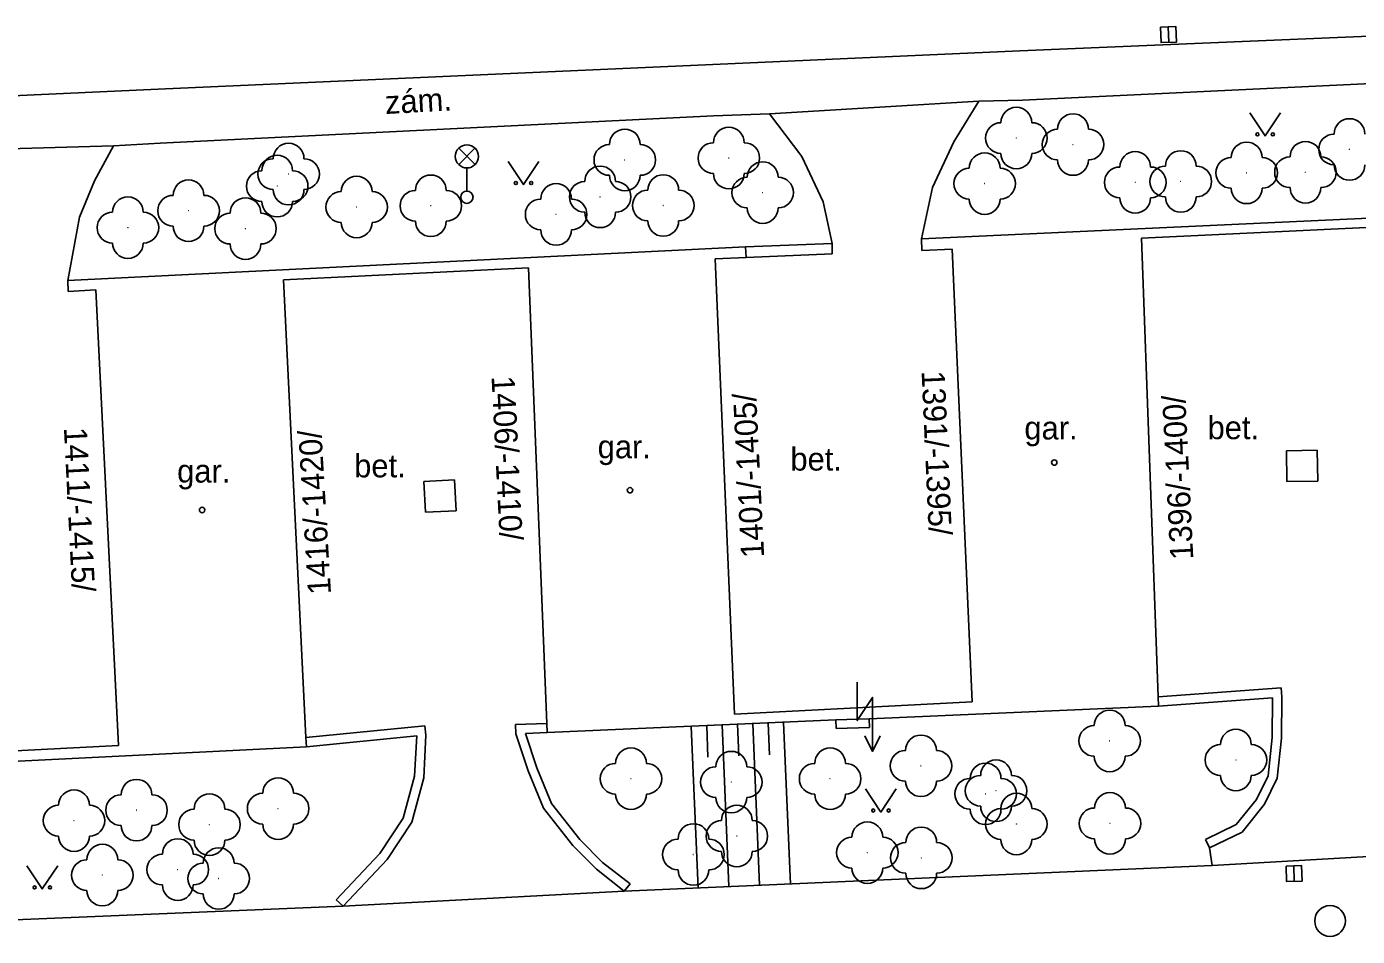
# Model space of a CAD drawing. Extents: x -737812 to -729375, y -1123000 to -1115500.
# Drawn here: x -736613.93 to -736570.7, y -1118227.98 to -1118198.43 of the extents above; entities that cross this region are included whole.
import ezdxf

# ---------------------------------------------------------------- set-up
doc = ezdxf.new("R2010")
doc.units = 0
for name, color, linetype in [('Doplněk polohopisu', 7, 'Continuous'), ('Hranice - ploty_ zdi', 7, 'Continuous'), ('Komunikace', 7, 'Continuous'), ('Pomocné popisy', 7, 'Continuous'), ('Popisy budov', 7, 'Continuous'), ('Povr_ zn_ inž_ sítí - el_', 7, 'Continuous'), ('Povr_ zn_ inž_ sítí - kan_', 7, 'Continuous'), ('Povr_ zn_ inž_ sítí - ner_', 7, 'Continuous'), ('Stavební objekty', 7, 'Continuous'), ('Výškopis', 7, 'Continuous'), ('Zeleň', 7, 'Continuous'), ('Značky druhů budov', 7, 'Continuous'), ('Značky druhů pozemků', 7, 'Continuous'), ('Čísla popisná', 7, 'Continuous')]:
    doc.layers.add(name, color=color, linetype=linetype)

msp = doc.modelspace()

# ---------------------------------------------------------------- linework, layer by layer
at = {"layer": 'Doplněk polohopisu'}
for points in [[(-736561.18, -1118199.85), (-736563.22, -1118199.94), (-736581.58, -1118200.82), (-736583, -1118200.85)], [(-736583.81, -1118202.17), (-736583, -1118200.85)], [(-736589.8, -1118201.26), (-736591.62, -1118201.33), (-736609.59, -1118202.22), (-736611.11, -1118202.3)], [(-736589.8, -1118201.26), (-736588.75, -1118202.65)], [(-736611.73, -1118203.44), (-736611.11, -1118202.3)], [(-736583.81, -1118202.17), (-736584.51, -1118203.65)], [(-736588.75, -1118202.65), (-736588.06, -1118204.12)], [(-736612.21, -1118204.62), (-736611.73, -1118203.44)], [(-736584.51, -1118203.65), (-736584.86, -1118205.32)], [(-736588.06, -1118204.12), (-736587.76, -1118205.47)], [(-736612.21, -1118204.62), (-736612.59, -1118206.68)]]:
    msp.add_lwpolyline(points, dxfattribs=at)
at = {"layer": 'Hranice - ploty_ zdi'}
for points in [[(-736590.58, -1118205.58), (-736587.76, -1118205.47)], [(-736590.56, -1118205.93), (-736587.76, -1118205.81)], [(-736587.76, -1118205.47), (-736587.76, -1118205.81)], [(-736573.18, -1118219.91), (-736577.17, -1118220.2)], [(-736573.16, -1118220.21), (-736573.18, -1118219.91)], [(-736577.16, -1118220.5), (-736573.46, -1118220.23)], [(-736573.46, -1118220.23), (-736573.47, -1118221.52)], [(-736573.17, -1118221.54), (-736573.16, -1118220.21)], [(-736604.86, -1118221.52), (-736600.99, -1118221.14)], [(-736600.99, -1118221.14), (-736600.96, -1118221.44)], [(-736597.03, -1118221.06), (-736598.05, -1118221.1)], [(-736598.05, -1118221.1), (-736598.04, -1118221.4)], [(-736598.04, -1118221.4), (-736597.64, -1118222.6)], [(-736597.73, -1118221.39), (-736597.02, -1118221.36)], [(-736597.73, -1118221.39), (-736597.36, -1118222.5)], [(-736601.26, -1118221.47), (-736604.84, -1118221.82)], [(-736601.26, -1118221.47), (-736601.33, -1118222.78)], [(-736600.96, -1118221.44), (-736601.03, -1118222.83)], [(-736573.47, -1118221.52), (-736573.6, -1118222.76)], [(-736573.31, -1118222.84), (-736573.17, -1118221.54)], [(-736597.64, -1118222.6), (-736597.14, -1118223.81)], [(-736597.36, -1118222.5), (-736596.88, -1118223.66)], [(-736601.33, -1118222.78), (-736601.7, -1118224.14)], [(-736601.03, -1118222.83), (-736601.42, -1118224.27)], [(-736573.6, -1118222.76), (-736573.98, -1118223.53)], [(-736573.72, -1118223.69), (-736573.31, -1118222.84)], [(-736573.98, -1118223.53), (-736574.64, -1118224.35)], [(-736597.14, -1118223.81), (-736596.19, -1118225.03)], [(-736596.88, -1118223.66), (-736595.96, -1118224.83)], [(-736574.45, -1118224.59), (-736573.72, -1118223.69)], [(-736601.7, -1118224.14), (-736602.46, -1118225.29)], [(-736601.42, -1118224.27), (-736602.22, -1118225.48)], [(-736574.64, -1118224.35), (-736575.64, -1118224.83)], [(-736595.96, -1118224.83), (-736595.22, -1118225.58)], [(-736575.64, -1118224.83), (-736575.51, -1118225.1)], [(-736575.51, -1118225.1), (-736574.45, -1118224.59)], [(-736602.46, -1118225.29), (-736603.87, -1118226.79)], [(-736596.19, -1118225.03), (-736595.42, -1118225.8)], [(-736602.22, -1118225.48), (-736603.65, -1118227)], [(-736595.22, -1118225.58), (-736594.33, -1118226.27)], [(-736595.42, -1118225.8), (-736594.52, -1118226.51)], [(-736594.33, -1118226.27), (-736594.52, -1118226.51)], [(-736603.87, -1118226.79), (-736603.65, -1118227)]]:
    msp.add_lwpolyline(points, dxfattribs=at)
at = {"layer": 'Komunikace'}
for p, q in [((-736583, -1118200.85), (-736589.8, -1118201.26)), ((-736611.11, -1118202.3), (-736617.79, -1118202.49))]:
    msp.add_line(p, q, dxfattribs=at)
for points in [[(-736670.96, -1118203.87), (-736670.18, -1118203.56), (-736669.04, -1118203.29), (-736668.04, -1118203.13), (-736658.03, -1118202.67), (-736647.79, -1118202.2), (-736637.8, -1118201.76), (-736619.61, -1118200.92), (-736609.66, -1118200.46), (-736591.64, -1118199.66), (-736581.67, -1118199.22), (-736563.35, -1118198.45)], [(-736575.42, -1118225.68), (-736575.51, -1118225.1)], [(-736575.42, -1118225.68), (-736566.95, -1118225.19)], [(-736594.52, -1118226.51), (-736575.42, -1118225.68)], [(-736603.65, -1118227), (-736594.52, -1118226.51)], [(-736621.6, -1118227.75), (-736603.65, -1118227)]]:
    msp.add_lwpolyline(points, dxfattribs=at)
at = {"layer": 'Povr_ zn_ inž_ sítí - el_'}
for p, q in [((-736599.894, -1118202.908), (-736599.366, -1118202.38)), ((-736599.358, -1118202.905), (-736599.886, -1118202.376)), ((-736599.63, -1118203.02), (-736599.63, -1118203.77))]:
    msp.add_line(p, q, dxfattribs=at)
for points in [[(-736586.95, -1118219.72), (-736586.95, -1118220.97), (-736586.45, -1118220.22), (-736586.45, -1118221.97)], [(-736586.7, -1118221.47), (-736586.45, -1118221.97), (-736586.2, -1118221.47)]]:
    msp.add_lwpolyline(points, dxfattribs=at)
for centre, radius in [((-736599.63, -1118202.645), 0.375), ((-736599.63, -1118203.97), 0.2)]:
    msp.add_circle(centre, radius, dxfattribs=at)
at = {"layer": 'Povr_ zn_ inž_ sítí - kan_'}
for p, q in [((-736576.85, -1118198.44), (-736576.83, -1118198.94)), ((-736572.768, -1118225.69), (-736572.752, -1118226.19))]:
    msp.add_line(p, q, dxfattribs=at)
for points in [[(-736577.101, -1118198.451), (-736577.08, -1118198.951), (-736576.579, -1118198.93), (-736576.6, -1118198.43)], [(-736573.019, -1118225.698), (-736573.003, -1118226.198), (-736572.502, -1118226.183), (-736572.517, -1118225.682)]]:
    msp.add_lwpolyline(points, close=True, dxfattribs=at)
msp.add_circle((-736571.59, -1118227.48), 0.5, dxfattribs=at)
at = {"layer": 'Povr_ zn_ inž_ sítí - ner_'}
for p, q in [((-736572.009, -1118212.191), (-736573.009, -1118212.209)), ((-736573.009, -1118212.209), (-736572.991, -1118213.209)), ((-736571.991, -1118213.191), (-736572.009, -1118212.191)), ((-736600.026, -1118213.155), (-736601.025, -1118213.206)), ((-736601.025, -1118213.206), (-736600.974, -1118214.205)), ((-736599.975, -1118214.154), (-736600.026, -1118213.155)), ((-736572.991, -1118213.209), (-736571.991, -1118213.191)), ((-736600.974, -1118214.205), (-736599.975, -1118214.154))]:
    msp.add_line(p, q, dxfattribs=at)
at = {"layer": 'Stavební objekty'}
for points in [[(-736584.86, -1118205.32), (-736562.6, -1118204.29)], [(-736577.72, -1118205.3), (-736569.72, -1118204.92)], [(-736584.85, -1118205.7), (-736584.86, -1118205.32)], [(-736577.16, -1118220.5), (-736577.17, -1118220.2), (-736577.72, -1118205.3)], [(-736612.59, -1118206.68), (-736590.58, -1118205.58)], [(-736590.58, -1118205.58), (-736590.56, -1118205.93)], [(-736584.85, -1118205.7), (-736583.87, -1118205.66)], [(-736583.22, -1118220.36), (-736583.87, -1118205.66)], [(-736605.59, -1118206.65), (-736597.63, -1118206.26)], [(-736597.63, -1118206.26), (-736597.03, -1118221.06), (-736597.02, -1118221.36)], [(-736590.56, -1118205.93), (-736591.56, -1118205.97)], [(-736590.94, -1118220.76), (-736591.56, -1118205.97)], [(-736612.58, -1118207.03), (-736612.59, -1118206.68)], [(-736604.84, -1118221.82), (-736604.86, -1118221.52), (-736605.59, -1118206.65)], [(-736612.58, -1118207.03), (-736611.68, -1118206.98)], [(-736610.94, -1118221.78), (-736611.68, -1118206.98)], [(-736597.02, -1118221.36), (-736587.64, -1118220.95), (-736586.56, -1118220.91), (-736577.16, -1118220.5)], [(-736590.94, -1118220.76), (-736583.22, -1118220.36)], [(-736587.63, -1118221.23), (-736587.64, -1118220.95)], [(-736586.55, -1118221.19), (-736586.56, -1118220.91)], [(-736587.63, -1118221.23), (-736586.55, -1118221.19)], [(-736624.82, -1118222.82), (-736615.43, -1118222.35), (-736614.19, -1118222.29), (-736604.84, -1118221.82)], [(-736618.7, -1118222.18), (-736610.94, -1118221.78)]]:
    msp.add_lwpolyline(points, dxfattribs=at)
at = {"layer": 'Výškopis'}
for points in [[(-736592.34, -1118221.16), (-736592.12, -1118226.41)], [(-736591.84, -1118221.14), (-736591.8, -1118222.16)], [(-736591.34, -1118221.11), (-736591.12, -1118226.36)], [(-736590.84, -1118221.09), (-736590.8, -1118222.12)], [(-736590.34, -1118221.07), (-736590.12, -1118226.32)], [(-736589.84, -1118221.05), (-736589.8, -1118222.08)], [(-736589.35, -1118221.03), (-736589.12, -1118226.28)]]:
    msp.add_lwpolyline(points, dxfattribs=at)
at = {"layer": 'Zeleň'}
for centre in [(-736581.78, -1118202.05), (-736579.94, -1118202.26), (-736594.5, -1118202.76), (-736591.12, -1118202.7), (-736570.96, -1118202.42), (-736605.42, -1118203.22), (-736574.3, -1118203.18), (-736572.39, -1118203.16), (-736605.79, -1118203.61), (-736582.81, -1118203.53), (-736577.92, -1118203.49), (-736576.44, -1118203.46), (-736595.3, -1118203.96), (-736590.02, -1118203.82), (-736608.67, -1118204.41), (-736603.21, -1118204.29), (-736600.8, -1118204.25), (-736596.73, -1118204.53), (-736593.25, -1118204.24), (-736610.64, -1118204.96), (-736606.82, -1118204.99), (-736578.75, -1118221.63), (-736574.65, -1118222.25), (-736584.88, -1118222.44), (-736594.3, -1118222.86), (-736591.04, -1118222.97), (-736587.83, -1118222.86), (-736582.78, -1118223.35), (-736582.44, -1118223.25), (-736610.36, -1118223.88), (-736605.76, -1118223.83), (-736612.39, -1118224.22), (-736607.99, -1118224.35), (-736581.78, -1118224.33), (-736578.74, -1118224.31), (-736590.86, -1118224.72), (-736586.62, -1118225.26), (-736592.27, -1118225.32), (-736584.87, -1118225.43), (-736611.47, -1118225.99), (-736609.02, -1118225.81), (-736607.69, -1118226.1)]:
    msp.add_circle(centre, 0.0005, dxfattribs=at)
for centre, start, end in [((-736581.78, -1118201.55), 360, 180), ((-736579.94, -1118201.76), 360, 180), ((-736570.96, -1118201.92), 360, 180), ((-736594.5, -1118202.26), 360, 180), ((-736591.12, -1118202.2), 360, 180), ((-736582.28, -1118202.05), 90, 270), ((-736581.28, -1118202.05), 270, 90), ((-736580.44, -1118202.26), 90, 270), ((-736579.44, -1118202.26), 270, 90), ((-736571.46, -1118202.42), 90, 270), ((-736605.42, -1118202.72), 360, 180), ((-736595, -1118202.76), 90, 270), ((-736594, -1118202.76), 270, 90), ((-736591.62, -1118202.7), 90, 270), ((-736590.62, -1118202.7), 270, 90), ((-736574.3, -1118202.68), 360, 180), ((-736572.39, -1118202.66), 360, 180), ((-736605.92, -1118203.22), 90, 270), ((-736605.79, -1118203.11), 360, 180), ((-736604.92, -1118203.22), 270, 90), ((-736590.02, -1118203.32), 360, 180), ((-736582.81, -1118203.03), 360, 180), ((-736581.78, -1118202.55), 180, 360), ((-736579.94, -1118202.76), 180, 360), ((-736577.92, -1118202.99), 360, 180), ((-736576.44, -1118202.96), 360, 180), ((-736574.8, -1118203.18), 90, 270), ((-736573.8, -1118203.18), 270, 90), ((-736572.89, -1118203.16), 90, 270), ((-736571.89, -1118203.16), 270, 90), ((-736606.29, -1118203.61), 90, 270), ((-736605.29, -1118203.61), 270, 90), ((-736600.8, -1118203.75), 360, 180), ((-736595.3, -1118203.46), 360, 180), ((-736594.5, -1118203.26), 180, 360), ((-736593.25, -1118203.74), 360, 180), ((-736591.12, -1118203.2), 180, 360), ((-736583.31, -1118203.53), 90, 270), ((-736582.31, -1118203.53), 270, 90), ((-736578.42, -1118203.49), 90, 270), ((-736576.94, -1118203.46), 90, 270), ((-736577.42, -1118203.49), 270, 90), ((-736575.94, -1118203.46), 270, 90), ((-736570.96, -1118202.92), 180, 360), ((-736608.67, -1118203.91), 360, 180), ((-736603.21, -1118203.79), 360, 180), ((-736596.73, -1118204.03), 360, 180), ((-736595.8, -1118203.96), 90, 270), ((-736594.8, -1118203.96), 270, 90), ((-736590.52, -1118203.82), 90, 270), ((-736589.52, -1118203.82), 270, 90), ((-736574.3, -1118203.68), 180, 360), ((-736572.39, -1118203.66), 180, 360), ((-736610.64, -1118204.46), 360, 180), ((-736609.17, -1118204.41), 90, 270), ((-736608.17, -1118204.41), 270, 90), ((-736606.82, -1118204.49), 360, 180), ((-736605.79, -1118204.11), 180, 360), ((-736605.42, -1118203.72), 180, 360), ((-736603.71, -1118204.29), 90, 270), ((-736602.71, -1118204.29), 270, 90), ((-736601.3, -1118204.25), 90, 270), ((-736600.3, -1118204.25), 270, 90), ((-736597.23, -1118204.53), 90, 270), ((-736596.23, -1118204.53), 270, 90), ((-736593.75, -1118204.24), 90, 270), ((-736592.75, -1118204.24), 270, 90), ((-736582.81, -1118204.03), 180, 360), ((-736577.92, -1118203.99), 180, 360), ((-736576.44, -1118203.96), 180, 360), ((-736611.14, -1118204.96), 90, 270), ((-736610.14, -1118204.96), 270, 90), ((-736607.32, -1118204.99), 90, 270), ((-736606.32, -1118204.99), 270, 90), ((-736595.3, -1118204.46), 180, 360), ((-736590.02, -1118204.32), 180, 360), ((-736608.67, -1118204.91), 180, 360), ((-736603.21, -1118204.79), 180, 360), ((-736600.8, -1118204.75), 180, 360), ((-736593.25, -1118204.74), 180, 360), ((-736596.73, -1118205.03), 180, 360), ((-736610.64, -1118205.46), 180, 360), ((-736606.82, -1118205.49), 180, 360), ((-736578.75, -1118221.13), 360, 180), ((-736579.25, -1118221.63), 90, 270), ((-736578.25, -1118221.63), 270, 90), ((-736574.65, -1118221.75), 360, 180), ((-736584.88, -1118221.94), 360, 180), ((-736575.15, -1118222.25), 90, 270), ((-736574.15, -1118222.25), 270, 90), ((-736594.3, -1118222.36), 360, 180), ((-736591.04, -1118222.47), 360, 180), ((-736587.83, -1118222.36), 360, 180), ((-736585.38, -1118222.44), 90, 270), ((-736584.38, -1118222.44), 270, 90), ((-736582.44, -1118222.75), 360, 180), ((-736578.75, -1118222.13), 180, 360), ((-736594.8, -1118222.86), 90, 270), ((-736593.8, -1118222.86), 270, 90), ((-736591.54, -1118222.97), 90, 270), ((-736590.54, -1118222.97), 270, 90), ((-736588.33, -1118222.86), 90, 270), ((-736587.33, -1118222.86), 270, 90), ((-736582.78, -1118222.85), 360, 180), ((-736610.36, -1118223.38), 360, 180), ((-736605.76, -1118223.33), 360, 180), ((-736584.88, -1118222.94), 180, 360), ((-736583.28, -1118223.35), 90, 270), ((-736582.94, -1118223.25), 90, 270), ((-736582.28, -1118223.35), 270, 90), ((-736581.94, -1118223.25), 270, 90), ((-736574.65, -1118222.75), 180, 360), ((-736612.39, -1118223.72), 360, 180), ((-736610.86, -1118223.88), 90, 270), ((-736609.86, -1118223.88), 270, 90), ((-736607.99, -1118223.85), 360, 180), ((-736606.26, -1118223.83), 90, 270), ((-736605.26, -1118223.83), 270, 90), ((-736594.3, -1118223.36), 180, 360), ((-736591.04, -1118223.47), 180, 360), ((-736587.83, -1118223.36), 180, 360), ((-736581.78, -1118223.83), 360, 180), ((-736578.74, -1118223.81), 360, 180), ((-736612.89, -1118224.22), 90, 270), ((-736611.89, -1118224.22), 270, 90), ((-736608.49, -1118224.35), 90, 270), ((-736607.49, -1118224.35), 270, 90), ((-736590.86, -1118224.22), 360, 180), ((-736582.78, -1118223.85), 180, 360), ((-736582.44, -1118223.75), 180, 360), ((-736582.28, -1118224.33), 90, 270), ((-736581.28, -1118224.33), 270, 90), ((-736579.24, -1118224.31), 90, 270), ((-736578.24, -1118224.31), 270, 90), ((-736610.36, -1118224.38), 180, 360), ((-736605.76, -1118224.33), 180, 360), ((-736592.27, -1118224.82), 360, 180), ((-736591.36, -1118224.72), 90, 270), ((-736590.36, -1118224.72), 270, 90), ((-736586.62, -1118224.76), 360, 180), ((-736584.87, -1118224.93), 360, 180), ((-736612.39, -1118224.72), 180, 360), ((-736609.02, -1118225.31), 360, 180), ((-736607.99, -1118224.85), 180, 360), ((-736592.77, -1118225.32), 90, 270), ((-736591.77, -1118225.32), 270, 90), ((-736587.12, -1118225.26), 90, 270), ((-736586.12, -1118225.26), 270, 90), ((-736581.78, -1118224.83), 180, 360), ((-736578.74, -1118224.81), 180, 360), ((-736611.47, -1118225.49), 360, 180), ((-736609.52, -1118225.81), 90, 270), ((-736608.52, -1118225.81), 270, 90), ((-736607.69, -1118225.6), 360, 180), ((-736590.86, -1118225.22), 180, 360), ((-736585.37, -1118225.43), 90, 270), ((-736584.37, -1118225.43), 270, 90), ((-736611.97, -1118225.99), 90, 270), ((-736610.97, -1118225.99), 270, 90), ((-736608.19, -1118226.1), 90, 270), ((-736607.19, -1118226.1), 270, 90), ((-736592.27, -1118225.82), 180, 360), ((-736586.62, -1118225.76), 180, 360), ((-736584.87, -1118225.93), 180, 360), ((-736611.47, -1118226.49), 180, 360), ((-736609.02, -1118226.31), 180, 360), ((-736607.69, -1118226.6), 180, 360)]:
    msp.add_arc(centre, 0.5, start, end, dxfattribs=at)
at = {"layer": 'Značky druhů budov'}
for centre in [(-736580.55, -1118212.59), (-736594.33, -1118213.49), (-736608.229, -1118214.13)]:
    msp.add_circle(centre, 0.0875, dxfattribs=at)
at = {"layer": 'Značky druhů pozemků'}
for points in [[(-736574.2, -1118201.23), (-736573.7, -1118201.98), (-736573.2, -1118201.23)], [(-736598.29, -1118202.81), (-736597.79, -1118203.56), (-736597.29, -1118202.81)], [(-736586.68, -1118223.19), (-736586.18, -1118223.94), (-736585.68, -1118223.19)], [(-736613.92, -1118225.69), (-736613.42, -1118226.44), (-736612.92, -1118225.69)]]:
    msp.add_lwpolyline(points, dxfattribs=at)
for centre in [(-736573.95, -1118201.93), (-736573.45, -1118201.93), (-736598.04, -1118203.51), (-736597.54, -1118203.51), (-736586.43, -1118223.89), (-736585.93, -1118223.89), (-736613.67, -1118226.39), (-736613.17, -1118226.39)]:
    msp.add_circle(centre, 0.05, dxfattribs=at)

# ---------------------------------------------------------------- texts
at = {"layer": 'Pomocné popisy'}
msp.add_text('zám.', height=0.75, rotation=3.1665, dxfattribs=at).set_placement((-736602.27, -1118201.27))
for p in [(-736575.57, -1118211.83), (-736603.29, -1118213.07), (-736589.12, -1118212.85)]:
    msp.add_text('bet.', height=0.75, dxfattribs=at).set_placement(p)
at = {"layer": 'Popisy budov'}
for p in [(-736581.52, -1118211.84), (-736595.38, -1118212.45), (-736609.04, -1118213.24)]:
    msp.add_text('gar.', height=0.75, dxfattribs=at).set_placement(p)
at = {"layer": 'Čísla popisná'}
for s, rotation, p in [('1391/-1395/', 272.5418, (-736584.86, -1118209.62)), ('1406/-1410/', 272.8611, (-736598.83, -1118209.79)), ('1401/-1405/', 92.8611, (-736589.97, -1118215.67)), ('1396/-1400/', 92.8611, (-736576.03, -1118215.73)), ('1411/-1415/', 272.8611, (-736612.72, -1118211.46)), ('1416/-1420/', 93.4068, (-736604.04, -1118216.86))]:
    msp.add_text(s, height=0.75, rotation=rotation, dxfattribs=at).set_placement(p)

doc.saveas('drawing.dxf')
